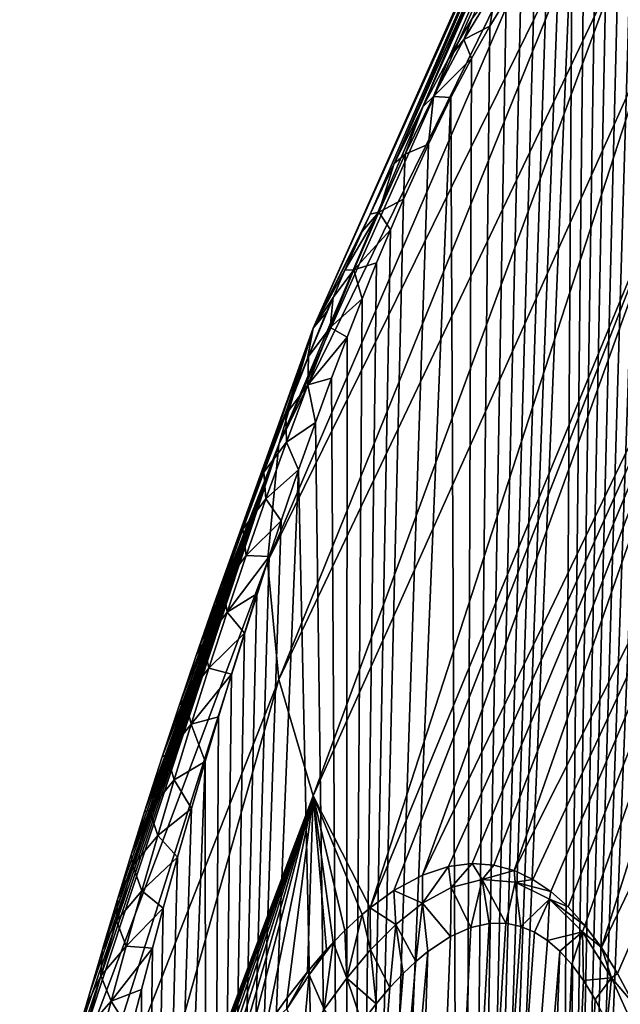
# Model space of a CAD drawing. Header units: metres. Extents: x -109 to 109, y -452 to 89.
# Tile 316 of 656: x -98.74 to -92.34, y -38.85 to -28.34. Entities that reach past the tile are written whole.
import ezdxf

# ---------------------------------------------------------------- set-up
doc = ezdxf.new("R2010")
doc.units = ezdxf.units.M
doc.layers.add('solid_K244270000C71_000', color=7, linetype='CONTINUOUS')

msp = doc.modelspace()

# ---------------------------------------------------------------- linework, layer by layer
at = {"layer": 'solid_K244270000C71_000'}
for points in [[(-94.747925, -29.878593, 29.174433), (-91.537315, -22.719255, 23.019787), (-92.010674, -23.529327, 21.862885)], [(-94.747925, -29.878593, 29.174433), (-94.442474, -29.272766, 29.220625), (-91.537315, -22.719255, 23.019787)], [(-94.442474, -29.272766, 29.220625), (-94.16642, -28.762608, 29.309647), (-91.537315, -22.719255, 23.019787)], [(-94.16642, -28.762608, 29.309647), (-93.91465, -28.330359, 29.433001), (-91.537315, -22.719255, 23.019787)], [(-95.612434, -31.636143, 27.458111), (-92.010674, -23.529327, 21.862885), (-92.3517, -24.360994, 20.67514)], [(-95.612434, -31.636143, 27.458111), (-95.003662, -30.417549, 29.175941), (-92.010674, -23.529327, 21.862885)], [(-95.003662, -30.417549, 29.175941), (-94.747925, -29.878593, 29.174433), (-92.010674, -23.529327, 21.862885)], [(-95.978081, -32.87487, 25.689024), (-92.3517, -24.360994, 20.67514), (-92.557487, -25.207163, 19.466688)], [(-95.978081, -32.87487, 25.689024), (-95.612434, -31.636143, 27.458111), (-92.3517, -24.360994, 20.67514)], [(-95.978081, -32.87487, 25.689024), (-92.557487, -25.207163, 19.466688), (-92.626282, -26.060612, 18.247837)], [(-96.100471, -34.129261, 23.897568), (-92.626282, -26.060612, 18.247837), (-92.557487, -26.914061, 17.028986)], [(-95.978081, -32.87487, 25.689024), (-92.626282, -26.060612, 18.247837), (-96.100471, -34.129261, 23.897568)], [(-95.978073, -35.383671, 22.106089), (-96.100471, -34.129261, 23.897568), (-92.557487, -26.914061, 17.028986)], [(-95.978073, -35.383671, 22.106089), (-92.557487, -26.914061, 17.028986), (-92.3517, -27.760229, 15.820532)], [(-93.016296, -54.149242, 52.726505), (-92.34124, -27.033058, 32.047913), (-92.470337, -27.049107, 31.720062)], [(-93.016296, -54.149242, 52.726505), (-92.209091, -27.053881, 32.431316), (-92.34124, -27.033058, 32.047913)], [(-93.016296, -54.149242, 52.726505), (-92.470337, -27.049107, 31.720062), (-92.596947, -27.095089, 31.437395)], [(-93.016296, -54.149242, 52.726505), (-92.074921, -27.120966, 32.879246), (-92.209091, -27.053881, 32.431316)], [(-93.016296, -54.149242, 52.726505), (-92.596947, -27.095089, 31.437395), (-92.722229, -27.166252, 31.190842)], [(-93.016296, -54.149242, 52.726505), (-91.940643, -27.244474, 33.399143), (-92.074921, -27.120966, 32.879246)], [(-93.016296, -54.149242, 52.726505), (-92.722229, -27.166252, 31.190842), (-92.847572, -27.260361, 30.973717)], [(-94.022644, -55.414265, 51.151218), (-92.847572, -27.260361, 30.973717), (-92.975075, -27.377211, 30.780127)], [(-94.022644, -55.414265, 51.151218), (-93.016296, -54.149242, 52.726505), (-92.847572, -27.260361, 30.973717)], [(-93.016296, -54.149242, 52.726505), (-92.255592, -52.589027, 54.250729), (-91.940643, -27.244474, 33.399143)], [(-94.022644, -55.414265, 51.151218), (-92.975075, -27.377211, 30.780127), (-93.106697, -27.517937, 30.606272)], [(-94.022644, -55.414265, 51.151218), (-93.106697, -27.517937, 30.606272), (-93.244957, -27.685949, 30.449678)], [(-91.604065, -29.133169, 13.68814), (-92.3517, -27.760229, 15.820532), (-92.329224, -27.580891, 15.905022)], [(-94.022644, -55.414265, 51.151218), (-93.244957, -27.685949, 30.449678), (-93.392677, -27.88612, 30.309082)], [(-95.612427, -36.62241, 20.336985), (-95.978073, -35.383671, 22.106089), (-92.3517, -27.760229, 15.820532)], [(-95.612427, -36.62241, 20.336985), (-92.3517, -27.760229, 15.820532), (-92.010674, -28.591896, 14.632788)], [(-91.604065, -29.133169, 13.68814), (-92.010674, -28.591896, 14.632788), (-92.3517, -27.760229, 15.820532)], [(-94.022644, -55.414265, 51.151218), (-93.392677, -27.88612, 30.309082), (-93.55265, -28.125059, 30.185366)], [(-94.004112, -28.556871, 29.570372), (-93.654182, -27.972923, 29.738609), (-93.91465, -28.330359, 29.433001)], [(-94.004112, -28.556871, 29.570372), (-93.72879, -28.412497, 30.080471), (-93.654182, -27.972923, 29.738609)], [(-93.654182, -27.972923, 29.738609), (-93.72879, -28.412497, 30.080471), (-93.55265, -28.125059, 30.185366)], [(-94.022644, -55.414265, 51.151218), (-93.55265, -28.125059, 30.185366), (-93.72879, -28.412497, 30.080471)], [(-94.004112, -28.556871, 29.570372), (-93.91465, -28.330359, 29.433001), (-94.16642, -28.762608, 29.309647)], [(-94.022644, -55.414265, 51.151218), (-93.72879, -28.412497, 30.080471), (-93.924301, -28.758957, 29.999157)], [(-94.004112, -28.556871, 29.570372), (-93.924301, -28.758957, 29.999157), (-93.72879, -28.412497, 30.080471)], [(-94.328957, -29.16362, 29.500608), (-94.004112, -28.556871, 29.570372), (-94.16642, -28.762608, 29.309647)], [(-94.328957, -29.16362, 29.500608), (-93.924301, -28.758957, 29.999157), (-94.004112, -28.556871, 29.570372)], [(-95.003632, -37.819782, 18.604338), (-95.612427, -36.62241, 20.336985), (-92.010674, -28.591896, 14.632788)], [(-95.003632, -37.819782, 18.604338), (-92.010674, -28.591896, 14.632788), (-91.537315, -29.401968, 13.475886)], [(-94.328957, -29.16362, 29.500608), (-94.16642, -28.762608, 29.309647), (-94.442474, -29.272766, 29.220625)], [(-94.328957, -29.16362, 29.500608), (-94.141762, -29.175703, 29.948576), (-93.924301, -28.758957, 29.999157)], [(-94.022644, -55.414265, 51.151218), (-93.924301, -28.758957, 29.999157), (-94.141762, -29.175703, 29.948576)], [(-95.265274, -56.383423, 49.535679), (-94.141762, -29.175703, 29.948576), (-94.382477, -29.672363, 29.937237)], [(-95.265274, -56.383423, 49.535679), (-94.022644, -55.414265, 51.151218), (-94.141762, -29.175703, 29.948576)], [(-94.630745, -29.778826, 29.502964), (-94.328957, -29.16362, 29.500608), (-94.442474, -29.272766, 29.220625)], [(-94.630745, -29.778826, 29.502964), (-94.382477, -29.672363, 29.937237), (-94.328957, -29.16362, 29.500608)], [(-94.328957, -29.16362, 29.500608), (-94.382477, -29.672363, 29.937237), (-94.141762, -29.175703, 29.948576)], [(-94.630745, -29.778826, 29.502964), (-94.442474, -29.272766, 29.220625), (-94.747925, -29.878593, 29.174433)], [(-94.749489, -37.635098, 18.101498), (-95.003632, -37.819782, 18.604338), (-91.537315, -29.401968, 13.475886)], [(-94.443977, -37.47089, 17.516186), (-94.749489, -37.635098, 18.101498), (-91.537315, -29.401968, 13.475886)], [(-94.443977, -37.47089, 17.516186), (-91.537315, -29.401968, 13.475886), (-90.935661, -30.183531, 12.359697)], [(-95.265274, -56.383423, 49.535679), (-94.382477, -29.672363, 29.937237), (-94.646667, -30.257067, 29.974277)], [(-94.630745, -29.778826, 29.502964), (-94.646667, -30.257067, 29.974277), (-94.382477, -29.672363, 29.937237)], [(-94.912842, -30.396254, 29.559055), (-94.630745, -29.778826, 29.502964), (-94.747925, -29.878593, 29.174433)], [(-94.912842, -30.396254, 29.559055), (-94.646667, -30.257067, 29.974277), (-94.630745, -29.778826, 29.502964)], [(-94.912842, -30.396254, 29.559055), (-94.747925, -29.878593, 29.174433), (-95.003662, -30.417549, 29.175941)], [(-94.167725, -37.379787, 17.00588), (-94.443977, -37.47089, 17.516186), (-90.935661, -30.183531, 12.359697)], [(-93.915916, -37.347607, 16.557362), (-94.167725, -37.379787, 17.00588), (-90.935661, -30.183531, 12.359697)], [(-93.684242, -37.364178, 16.159666), (-93.915916, -37.347607, 16.557362), (-90.935661, -30.183531, 12.359697)], [(-93.468987, -37.422405, 15.803956), (-93.684242, -37.364178, 16.159666), (-90.935661, -30.183531, 12.359697)], [(-93.468987, -37.422405, 15.803956), (-90.935661, -30.183531, 12.359697), (-90.210846, -30.92992, 11.293743)], [(-95.265274, -56.383423, 49.535679), (-94.646667, -30.257067, 29.974277), (-94.787766, -30.5851, 30.013657)], [(-94.912842, -30.396254, 29.559055), (-94.787766, -30.5851, 30.013657), (-94.646667, -30.257067, 29.974277)], [(-95.088242, -30.601915, 29.184019), (-95.003662, -30.417549, 29.175941), (-95.612434, -31.636143, 27.458111)], [(-94.912842, -30.396254, 29.559055), (-95.088242, -30.601915, 29.184019), (-95.272995, -31.015074, 29.214924)], [(-95.178246, -31.013075, 29.656448), (-94.912842, -30.396254, 29.559055), (-95.272995, -31.015074, 29.214924)], [(-95.178246, -31.013075, 29.656448), (-94.787766, -30.5851, 30.013657), (-94.912842, -30.396254, 29.559055)], [(-94.912842, -30.396254, 29.559055), (-95.003662, -30.417549, 29.175941), (-95.088242, -30.601915, 29.184019)], [(-95.272995, -31.015074, 29.214924), (-95.088242, -30.601915, 29.184019), (-95.612434, -31.636143, 27.458111)], [(-95.265274, -56.383423, 49.535679), (-94.787766, -30.5851, 30.013657), (-94.934982, -30.939157, 30.068996)], [(-95.178246, -31.013075, 29.656448), (-94.934982, -30.939157, 30.068996), (-94.787766, -30.5851, 30.013657)], [(-95.265274, -56.383423, 49.535679), (-94.934982, -30.939157, 30.068996), (-95.088448, -31.320286, 30.141293)], [(-95.178246, -31.013075, 29.656448), (-95.088448, -31.320286, 30.141293), (-94.934982, -30.939157, 30.068996)], [(-93.266861, -37.517017, 15.482961), (-93.468987, -37.422405, 15.803956), (-90.210846, -30.92992, 11.293743)], [(-93.075142, -37.646137, 15.191086), (-93.266861, -37.517017, 15.482961), (-90.210846, -30.92992, 11.293743)], [(-92.891106, -37.808548, 14.923421), (-93.075142, -37.646137, 15.191086), (-90.210846, -30.92992, 11.293743)], [(-92.712578, -38.005928, 14.676553), (-92.891106, -37.808548, 14.923421), (-90.210846, -30.92992, 11.293743)], [(-92.537209, -38.241272, 14.447482), (-92.712578, -38.005928, 14.676553), (-90.210846, -30.92992, 11.293743)], [(-92.537209, -38.241272, 14.447482), (-90.210846, -30.92992, 11.293743), (-89.369064, -31.634766, 10.287119)], [(-95.400024, -31.30724, 29.246027), (-95.272995, -31.015074, 29.214924), (-95.612434, -31.636143, 27.458111)], [(-95.429504, -31.627962, 29.786253), (-95.178246, -31.013075, 29.656448), (-95.400024, -31.30724, 29.246027)], [(-95.429504, -31.627962, 29.786253), (-95.088448, -31.320286, 30.141293), (-95.178246, -31.013075, 29.656448)], [(-95.178246, -31.013075, 29.656448), (-95.272995, -31.015074, 29.214924), (-95.400024, -31.30724, 29.246027)], [(-95.659775, -31.936222, 29.392536), (-95.400024, -31.30724, 29.246027), (-95.467873, -31.466024, 29.2663)], [(-95.429504, -31.627962, 29.786253), (-95.400024, -31.30724, 29.246027), (-95.659775, -31.936222, 29.392536)], [(-95.467873, -31.466024, 29.2663), (-95.400024, -31.30724, 29.246027), (-95.612434, -31.636143, 27.458111)], [(-95.429504, -31.627962, 29.786253), (-95.248253, -31.729836, 30.231802), (-95.088448, -31.320286, 30.141293)], [(-95.265274, -56.383423, 49.535679), (-95.088448, -31.320286, 30.141293), (-95.248253, -31.729836, 30.231802)], [(-95.672958, -31.957048, 29.340132), (-95.467873, -31.466024, 29.2663), (-95.612434, -31.636143, 27.458111)], [(-95.659775, -31.936222, 29.392536), (-95.467873, -31.466024, 29.2663), (-95.672958, -31.957048, 29.340132)], [(-96.85955, -35.127171, 30.159067), (-95.612434, -31.636143, 27.458111), (-95.978081, -32.87487, 25.689024)], [(-96.85955, -35.127171, 30.159067), (-96.685707, -34.627235, 29.998413), (-95.612434, -31.636143, 27.458111)], [(-96.685707, -34.627235, 29.998413), (-96.516663, -34.153034, 29.85556), (-95.612434, -31.636143, 27.458111)], [(-96.516663, -34.153034, 29.85556), (-96.352348, -33.703133, 29.728941), (-95.612434, -31.636143, 27.458111)], [(-96.352348, -33.703133, 29.728941), (-96.115143, -33.072727, 29.568798), (-95.612434, -31.636143, 27.458111)], [(-96.115143, -33.072727, 29.568798), (-95.888748, -32.491859, 29.440351), (-95.612434, -31.636143, 27.458111)], [(-95.888748, -32.491859, 29.440351), (-95.672958, -31.957048, 29.340132), (-95.612434, -31.636143, 27.458111)], [(-95.668495, -32.240414, 29.942469), (-95.248253, -31.729836, 30.231802), (-95.429504, -31.627962, 29.786253)], [(-95.668495, -32.240414, 29.942469), (-95.429504, -31.627962, 29.786253), (-95.659775, -31.936222, 29.392536)], [(-92.36351, -38.519344, 14.235106), (-92.537209, -38.241272, 14.447482), (-89.369064, -31.634766, 10.287119)], [(-92.189934, -38.847149, 14.038994), (-92.36351, -38.519344, 14.235106), (-89.369064, -31.634766, 10.287119)], [(-95.668495, -32.240414, 29.942469), (-95.414528, -32.170017, 30.34244), (-95.248253, -31.729836, 30.231802)], [(-95.265274, -56.383423, 49.535679), (-95.248253, -31.729836, 30.231802), (-95.414528, -32.170017, 30.34244)], [(-95.904449, -32.555222, 29.562061), (-95.659775, -31.936222, 29.392536), (-95.888748, -32.491859, 29.440351)], [(-95.668495, -32.240414, 29.942469), (-95.659775, -31.936222, 29.392536), (-95.904449, -32.555222, 29.562061)], [(-95.659775, -31.936222, 29.392536), (-95.672958, -31.957048, 29.340132), (-95.888748, -32.491859, 29.440351)], [(-95.896782, -32.850197, 30.120457), (-95.668495, -32.240414, 29.942469), (-95.904449, -32.555222, 29.562061)], [(-95.896782, -32.850197, 30.120457), (-95.587364, -32.641632, 30.474035), (-95.668495, -32.240414, 29.942469)], [(-95.668495, -32.240414, 29.942469), (-95.587364, -32.641632, 30.474035), (-95.414528, -32.170017, 30.34244)], [(-95.265274, -56.383423, 49.535679), (-95.414528, -32.170017, 30.34244), (-95.587364, -32.641632, 30.474035)], [(-96.137718, -33.169445, 29.751547), (-95.904449, -32.555222, 29.562061), (-96.115143, -33.072727, 29.568798)], [(-95.896782, -32.850197, 30.120457), (-95.904449, -32.555222, 29.562061), (-96.137718, -33.169445, 29.751547)], [(-95.904449, -32.555222, 29.562061), (-95.888748, -32.491859, 29.440351), (-96.115143, -33.072727, 29.568798)], [(-95.896782, -32.850197, 30.120457), (-95.76683, -33.147499, 30.629019), (-95.587364, -32.641632, 30.474035)], [(-95.265274, -56.383423, 49.535679), (-95.587364, -32.641632, 30.474035), (-95.76683, -33.147499, 30.629019)], [(-98.488525, -40.494091, 32.381298), (-95.978081, -32.87487, 25.689024), (-96.100471, -34.129261, 23.897568)], [(-98.488525, -40.494091, 32.381298), (-98.323349, -39.885292, 32.092224), (-95.978081, -32.87487, 25.689024)], [(-98.323349, -39.885292, 32.092224), (-98.159988, -39.29958, 31.821283), (-95.978081, -32.87487, 25.689024)], [(-98.159988, -39.29958, 31.821283), (-97.999199, -38.738041, 31.569756), (-95.978081, -32.87487, 25.689024)], [(-97.999199, -38.738041, 31.569756), (-97.863953, -38.276623, 31.368776), (-95.978081, -32.87487, 25.689024)], [(-97.863953, -38.276623, 31.368776), (-97.848343, -38.223984, 31.346151), (-95.978081, -32.87487, 25.689024)], [(-97.848343, -38.223984, 31.346151), (-97.699524, -37.72842, 31.13653), (-95.978081, -32.87487, 25.689024)], [(-97.699524, -37.72842, 31.13653), (-97.553322, -37.252312, 30.942123), (-95.978081, -32.87487, 25.689024)], [(-97.553322, -37.252312, 30.942123), (-97.409554, -36.79414, 30.76123), (-95.978081, -32.87487, 25.689024)], [(-97.409554, -36.79414, 30.76123), (-97.221497, -36.20916, 30.538937), (-95.978081, -32.87487, 25.689024)], [(-97.221497, -36.20916, 30.538937), (-97.038292, -35.654453, 30.339346), (-95.978081, -32.87487, 25.689024)], [(-97.038292, -35.654453, 30.339346), (-96.85955, -35.127171, 30.159067), (-95.978081, -32.87487, 25.689024)], [(-96.115524, -33.457298, 30.316921), (-95.896782, -32.850197, 30.120457), (-96.137718, -33.169445, 29.751547)], [(-96.115524, -33.457298, 30.316921), (-95.76683, -33.147499, 30.629019), (-95.896782, -32.850197, 30.120457)], [(-96.137718, -33.169445, 29.751547), (-96.115143, -33.072727, 29.568798), (-96.352348, -33.703133, 29.728941)], [(-96.741051, -57.045113, 47.88673), (-95.76683, -33.147499, 30.629019), (-95.953003, -33.68906, 30.808735)], [(-96.741051, -57.045113, 47.88673), (-95.265274, -56.383423, 49.535679), (-95.76683, -33.147499, 30.629019)], [(-96.360954, -33.779385, 29.957884), (-96.137718, -33.169445, 29.751547), (-96.352348, -33.703133, 29.728941)], [(-96.115524, -33.457298, 30.316921), (-96.137718, -33.169445, 29.751547), (-96.360954, -33.779385, 29.957884)], [(-96.115524, -33.457298, 30.316921), (-95.953003, -33.68906, 30.808735), (-95.76683, -33.147499, 30.629019)], [(-96.325706, -34.061756, 30.529169), (-96.115524, -33.457298, 30.316921), (-96.360954, -33.779385, 29.957884)], [(-96.325706, -34.061756, 30.529169), (-95.953003, -33.68906, 30.808735), (-96.115524, -33.457298, 30.316921)], [(-96.741051, -57.045113, 47.88673), (-95.953003, -33.68906, 30.808735), (-96.080887, -34.070969, 30.943201)], [(-96.360954, -33.779385, 29.957884), (-96.352348, -33.703133, 29.728941), (-96.516663, -34.153034, 29.85556)], [(-96.325706, -34.061756, 30.529169), (-96.080887, -34.070969, 30.943201), (-95.953003, -33.68906, 30.808735)], [(-96.575165, -34.385452, 30.178789), (-96.360954, -33.779385, 29.957884), (-96.516663, -34.153034, 29.85556)], [(-96.325706, -34.061756, 30.529169), (-96.360954, -33.779385, 29.957884), (-96.575165, -34.385452, 30.178789)], [(-98.742416, -42.415699, 29.699793), (-96.100471, -34.129261, 23.897568), (-95.978073, -35.383671, 22.106089)], [(-98.488525, -40.494091, 32.381298), (-96.100471, -34.129261, 23.897568), (-98.742416, -42.415699, 29.699793)], [(-96.741051, -57.045113, 47.88673), (-96.080887, -34.070969, 30.943201), (-96.211792, -34.470264, 31.090021)], [(-96.528061, -34.663673, 30.755236), (-96.325706, -34.061756, 30.529169), (-96.575165, -34.385452, 30.178789)], [(-96.528061, -34.663673, 30.755236), (-96.080887, -34.070969, 30.943201), (-96.325706, -34.061756, 30.529169)], [(-96.528061, -34.663673, 30.755236), (-96.211792, -34.470264, 31.090021), (-96.080887, -34.070969, 30.943201)], [(-96.575165, -34.385452, 30.178789), (-96.516663, -34.153034, 29.85556), (-96.685707, -34.627235, 29.998413)], [(-96.781212, -34.988003, 30.412403), (-96.575165, -34.385452, 30.178789), (-96.685707, -34.627235, 29.998413)], [(-96.528061, -34.663673, 30.755236), (-96.575165, -34.385452, 30.178789), (-96.781212, -34.988003, 30.412403)], [(-96.741051, -57.045113, 47.88673), (-96.211792, -34.470264, 31.090021), (-96.345703, -34.888424, 31.250441)], [(-96.528061, -34.663673, 30.755236), (-96.345703, -34.888424, 31.250441), (-96.211792, -34.470264, 31.090021)], [(-96.781212, -34.988003, 30.412403), (-96.685707, -34.627235, 29.998413), (-96.85955, -35.127171, 30.159067)], [(-96.723236, -35.263153, 30.993387), (-96.528061, -34.663673, 30.755236), (-96.781212, -34.988003, 30.412403)], [(-96.723236, -35.263153, 30.993387), (-96.345703, -34.888424, 31.250441), (-96.528061, -34.663673, 30.755236)], [(-96.741051, -57.045113, 47.88673), (-96.345703, -34.888424, 31.250441), (-96.482666, -35.324883, 31.424057)], [(-96.723236, -35.263153, 30.993387), (-96.482666, -35.324883, 31.424057), (-96.345703, -34.888424, 31.250441)], [(-96.781212, -34.988003, 30.412403), (-96.85955, -35.127171, 30.159067), (-97.038292, -35.654453, 30.339346)], [(-96.979767, -35.587353, 30.657228), (-96.781212, -34.988003, 30.412403), (-97.038292, -35.654453, 30.339346)], [(-96.723236, -35.263153, 30.993387), (-96.781212, -34.988003, 30.412403), (-96.979767, -35.587353, 30.657228)], [(-96.911728, -35.86031, 31.242365), (-96.723236, -35.263153, 30.993387), (-96.979767, -35.587353, 30.657228)], [(-96.911728, -35.86031, 31.242365), (-96.482666, -35.324883, 31.424057), (-96.723236, -35.263153, 30.993387)], [(-98.488525, -44.278255, 26.97695), (-98.742416, -42.415699, 29.699793), (-95.978073, -35.383671, 22.106089)], [(-98.488525, -44.278255, 26.97695), (-95.978073, -35.383671, 22.106089), (-95.612427, -36.62241, 20.336985)], [(-96.911728, -35.86031, 31.242365), (-96.622597, -35.781788, 31.612713), (-96.482666, -35.324883, 31.424057)], [(-96.741051, -57.045113, 47.88673), (-96.482666, -35.324883, 31.424057), (-96.622597, -35.781788, 31.612713)], [(-96.979767, -35.587353, 30.657228), (-97.038292, -35.654453, 30.339346), (-97.221497, -36.20916, 30.538937)], [(-97.171364, -36.183758, 30.912107), (-96.979767, -35.587353, 30.657228), (-97.221497, -36.20916, 30.538937)], [(-96.911728, -35.86031, 31.242365), (-96.979767, -35.587353, 30.657228), (-97.171364, -36.183758, 30.912107)], [(-96.911728, -35.86031, 31.242365), (-96.765526, -36.25909, 31.816397), (-96.622597, -35.781788, 31.612713)], [(-96.741051, -57.045113, 47.88673), (-96.622597, -35.781788, 31.612713), (-96.765526, -36.25909, 31.816397)], [(-97.093971, -36.455257, 31.501015), (-96.911728, -35.86031, 31.242365), (-97.171364, -36.183758, 30.912107)], [(-97.093971, -36.455257, 31.501015), (-96.765526, -36.25909, 31.816397), (-96.911728, -35.86031, 31.242365)], [(-97.171364, -36.183758, 30.912107), (-97.221497, -36.20916, 30.538937), (-97.409554, -36.79414, 30.76123)], [(-97.356491, -36.777458, 31.175976), (-97.171364, -36.183758, 30.912107), (-97.409554, -36.79414, 30.76123)], [(-97.093971, -36.455257, 31.501015), (-97.171364, -36.183758, 30.912107), (-97.356491, -36.777458, 31.175976)], [(-97.566322, -57.253407, 47.051598), (-96.765526, -36.25909, 31.816397), (-96.911385, -36.757721, 32.035973)], [(-97.566322, -57.253407, 47.051598), (-96.741051, -57.045113, 47.88673), (-96.765526, -36.25909, 31.816397)], [(-97.093971, -36.455257, 31.501015), (-96.911385, -36.757721, 32.035973), (-96.765526, -36.25909, 31.816397)], [(-97.270317, -37.048107, 31.768419), (-97.093971, -36.455257, 31.501015), (-97.356491, -36.777458, 31.175976)], [(-97.270317, -37.048107, 31.768419), (-96.911385, -36.757721, 32.035973), (-97.093971, -36.455257, 31.501015)], [(-98.364334, -43.915596, 26.620138), (-98.488525, -44.278255, 26.97695), (-95.612427, -36.62241, 20.336985)], [(-98.241043, -43.56665, 26.271952), (-98.364334, -43.915596, 26.620138), (-95.612427, -36.62241, 20.336985)], [(-98.11911, -43.23278, 25.932909), (-98.241043, -43.56665, 26.271952), (-95.612427, -36.62241, 20.336985)], [(-97.998627, -42.913555, 25.60281), (-98.11911, -43.23278, 25.932909), (-95.612427, -36.62241, 20.336985)], [(-97.864075, -42.56868, 25.239834), (-97.998627, -42.913555, 25.60281), (-95.612427, -36.62241, 20.336985)], [(-97.847748, -42.527607, 25.196182), (-97.864075, -42.56868, 25.239834), (-95.612427, -36.62241, 20.336985)], [(-97.698898, -42.161129, 24.802158), (-97.847748, -42.527607, 25.196182), (-95.612427, -36.62241, 20.336985)], [(-97.552673, -41.81562, 24.421225), (-97.698898, -42.161129, 24.802158), (-95.612427, -36.62241, 20.336985)], [(-97.408897, -41.488964, 24.052544), (-97.552673, -41.81562, 24.421225), (-95.612427, -36.62241, 20.336985)], [(-97.22084, -41.080078, 23.578894), (-97.408897, -41.488964, 24.052544), (-95.612427, -36.62241, 20.336985)], [(-97.037643, -40.702919, 23.125969), (-97.22084, -41.080078, 23.578894), (-95.612427, -36.62241, 20.336985)], [(-96.85894, -40.353313, 22.692257), (-97.037643, -40.702919, 23.125969), (-95.612427, -36.62241, 20.336985)], [(-96.68515, -40.031532, 22.27758), (-96.85894, -40.353313, 22.692257), (-95.612427, -36.62241, 20.336985)], [(-96.51619, -39.735302, 21.881044), (-96.68515, -40.031532, 22.27758), (-95.612427, -36.62241, 20.336985)], [(-96.351982, -39.462643, 21.501839), (-96.51619, -39.735302, 21.881044), (-95.612427, -36.62241, 20.336985)], [(-96.114967, -39.096851, 20.964678), (-96.351982, -39.462643, 21.501839), (-95.612427, -36.62241, 20.336985)], [(-95.888794, -38.777771, 20.463278), (-96.114967, -39.096851, 20.964678), (-95.612427, -36.62241, 20.336985)], [(-95.673264, -38.500999, 19.995539), (-95.888794, -38.777771, 20.463278), (-95.612427, -36.62241, 20.336985)], [(-95.46846, -38.264046, 19.559959), (-95.673264, -38.500999, 19.995539), (-95.612427, -36.62241, 20.336985)], [(-95.089531, -37.891582, 18.777487), (-95.612427, -36.62241, 20.336985), (-95.003632, -37.819782, 18.604338)], [(-95.400139, -38.190163, 19.416676), (-95.46846, -38.264046, 19.559959), (-95.612427, -36.62241, 20.336985)], [(-95.273949, -38.061794, 19.15451), (-95.400139, -38.190163, 19.416676), (-95.612427, -36.62241, 20.336985)], [(-95.089531, -37.891582, 18.777487), (-95.273949, -38.061794, 19.15451), (-95.612427, -36.62241, 20.336985)], [(-97.566322, -57.253407, 47.051598), (-96.911385, -36.757721, 32.035973), (-97.060059, -37.279671, 32.27317)], [(-97.270317, -37.048107, 31.768419), (-97.060059, -37.279671, 32.27317), (-96.911385, -36.757721, 32.035973)], [(-97.356491, -36.777458, 31.175976), (-97.409554, -36.79414, 30.76123), (-97.553322, -37.252312, 30.942123)], [(-97.535515, -37.368641, 31.448038), (-97.356491, -36.777458, 31.175976), (-97.553322, -37.252312, 30.942123)], [(-97.270317, -37.048107, 31.768419), (-97.356491, -36.777458, 31.175976), (-97.535515, -37.368641, 31.448038)], [(-97.441078, -37.638958, 32.043827), (-97.270317, -37.048107, 31.768419), (-97.535515, -37.368641, 31.448038)], [(-97.441078, -37.638958, 32.043827), (-97.060059, -37.279671, 32.27317), (-97.270317, -37.048107, 31.768419)], [(-97.535515, -37.368641, 31.448038), (-97.553322, -37.252312, 30.942123), (-97.699524, -37.72842, 31.13653)], [(-97.566322, -57.253407, 47.051598), (-97.060059, -37.279671, 32.27317), (-97.211609, -37.824196, 32.527397)], [(-97.441078, -37.638958, 32.043827), (-97.211609, -37.824196, 32.527397), (-97.060059, -37.279671, 32.27317)], [(-97.708755, -37.957489, 31.727577), (-97.535515, -37.368641, 31.448038), (-97.699524, -37.72842, 31.13653)], [(-97.441078, -37.638958, 32.043827), (-97.535515, -37.368641, 31.448038), (-97.708755, -37.957489, 31.727577)], [(-94.444878, -37.76899, 17.533968), (-94.443977, -37.47089, 17.516186), (-94.167725, -37.379787, 17.00588)], [(-94.138115, -37.601276, 16.962532), (-94.444878, -37.76899, 17.533968), (-94.167725, -37.379787, 17.00588)], [(-94.138115, -37.601276, 16.962532), (-94.167725, -37.379787, 17.00588), (-93.915916, -37.347607, 16.557362)], [(-93.808014, -37.515778, 16.376831), (-94.138115, -37.601276, 16.962532), (-93.915916, -37.347607, 16.557362)], [(-93.808014, -37.515778, 16.376831), (-93.915916, -37.347607, 16.557362), (-93.684242, -37.364178, 16.159666)], [(-93.808014, -37.515778, 16.376831), (-93.684242, -37.364178, 16.159666), (-93.468987, -37.422405, 15.803956)], [(-94.444878, -37.76899, 17.533968), (-94.749489, -37.635098, 18.101498), (-94.443977, -37.47089, 17.516186)], [(-93.45533, -37.545544, 15.786746), (-93.808014, -37.515778, 16.376831), (-93.468987, -37.422405, 15.803956)], [(-93.45533, -37.545544, 15.786746), (-93.468987, -37.422405, 15.803956), (-93.266861, -37.517017, 15.482961)], [(-94.138115, -37.601276, 16.962532), (-94.146149, -38.123501, 17.181562), (-94.444878, -37.76899, 17.533968)], [(-94.138115, -37.601276, 16.962532), (-93.928284, -38.027466, 16.771633), (-94.146149, -38.123501, 17.181562)], [(-93.808014, -37.515778, 16.376831), (-93.928284, -38.027466, 16.771633), (-94.138115, -37.601276, 16.962532)], [(-93.808014, -37.515778, 16.376831), (-93.73246, -37.984409, 16.417379), (-93.928284, -38.027466, 16.771633)], [(-93.808014, -37.515778, 16.376831), (-93.556404, -37.983906, 16.111311), (-93.73246, -37.984409, 16.417379)], [(-93.45533, -37.545544, 15.786746), (-93.556404, -37.983906, 16.111311), (-93.808014, -37.515778, 16.376831)], [(-93.45533, -37.545544, 15.786746), (-93.396362, -38.017689, 15.844117), (-93.556404, -37.983906, 16.111311)], [(-93.45533, -37.545544, 15.786746), (-93.266861, -37.517017, 15.482961), (-93.075142, -37.646137, 15.191086)], [(-93.090599, -37.727074, 15.219206), (-93.45533, -37.545544, 15.786746), (-93.075142, -37.646137, 15.191086)], [(-93.090599, -37.727074, 15.219206), (-93.396362, -38.017689, 15.844117), (-93.45533, -37.545544, 15.786746)], [(-97.606506, -38.227909, 32.326519), (-97.441078, -37.638958, 32.043827), (-97.708755, -37.957489, 31.727577)], [(-97.606506, -38.227909, 32.326519), (-97.211609, -37.824196, 32.527397), (-97.441078, -37.638958, 32.043827)], [(-94.731041, -37.995594, 18.089476), (-95.003632, -37.819782, 18.604338), (-94.749489, -37.635098, 18.101498)], [(-94.444878, -37.76899, 17.533968), (-94.731041, -37.995594, 18.089476), (-94.749489, -37.635098, 18.101498)], [(-93.090599, -37.727074, 15.219206), (-93.075142, -37.646137, 15.191086), (-92.891106, -37.808548, 14.923421)], [(-97.708755, -37.957489, 31.727577), (-97.699524, -37.72842, 31.13653), (-97.848343, -38.223984, 31.346151)], [(-94.444878, -37.76899, 17.533968), (-94.516037, -38.391335, 17.912455), (-94.731041, -37.995594, 18.089476)], [(-94.444878, -37.76899, 17.533968), (-94.386894, -38.283813, 17.652594), (-94.516037, -38.391335, 17.912455)], [(-94.444878, -37.76899, 17.533968), (-94.146149, -38.123501, 17.181562), (-94.386894, -38.283813, 17.652594)], [(-93.090599, -37.727074, 15.219206), (-93.249046, -38.0802, 15.60823), (-93.396362, -38.017689, 15.844117)], [(-93.090599, -37.727074, 15.219206), (-93.111053, -38.168926, 15.396992), (-93.249046, -38.0802, 15.60823)], [(-92.738853, -38.076496, 14.720145), (-93.111053, -38.168926, 15.396992), (-93.090599, -37.727074, 15.219206)], [(-93.090599, -37.727074, 15.219206), (-92.891106, -37.808548, 14.923421), (-92.712578, -38.005928, 14.676553)], [(-92.738853, -38.076496, 14.720145), (-93.090599, -37.727074, 15.219206), (-92.712578, -38.005928, 14.676553)], [(-97.606506, -38.227909, 32.326519), (-97.326996, -38.249069, 32.730732), (-97.211609, -37.824196, 32.527397)], [(-97.566322, -57.253407, 47.051598), (-97.211609, -37.824196, 32.527397), (-97.326996, -38.249069, 32.730732)], [(-95.25325, -38.569805, 19.15729), (-95.273949, -38.061794, 19.15451), (-95.089531, -37.891582, 18.777487)], [(-94.999619, -38.26598, 18.63006), (-95.25325, -38.569805, 19.15729), (-95.089531, -37.891582, 18.777487)], [(-94.999619, -38.26598, 18.63006), (-95.089531, -37.891582, 18.777487), (-95.003632, -37.819782, 18.604338)], [(-94.731041, -37.995594, 18.089476), (-94.999619, -38.26598, 18.63006), (-95.003632, -37.819782, 18.604338)], [(-97.876503, -38.544159, 32.01395), (-97.708755, -37.957489, 31.727577), (-97.863953, -38.276623, 31.368776)], [(-97.606506, -38.227909, 32.326519), (-97.708755, -37.957489, 31.727577), (-97.876503, -38.544159, 32.01395)], [(-97.708755, -37.957489, 31.727577), (-97.848343, -38.223984, 31.346151), (-97.863953, -38.276623, 31.368776)], [(-95.265472, -65.832397, 36.041077), (-93.556404, -37.983906, 16.111311), (-93.396362, -38.017689, 15.844117)], [(-95.265472, -65.832397, 36.041077), (-93.73246, -37.984409, 16.417379), (-93.556404, -37.983906, 16.111311)], [(-95.265472, -65.832397, 36.041077), (-93.928284, -38.027466, 16.771633), (-93.73246, -37.984409, 16.417379)], [(-95.265472, -65.832397, 36.041077), (-93.396362, -38.017689, 15.844117), (-93.249046, -38.0802, 15.60823)], [(-94.731041, -37.995594, 18.089476), (-94.792183, -38.669277, 18.484648), (-94.999619, -38.26598, 18.63006)], [(-94.731041, -37.995594, 18.089476), (-94.6511, -38.51955, 18.189703), (-94.792183, -38.669277, 18.484648)], [(-94.731041, -37.995594, 18.089476), (-94.516037, -38.391335, 17.912455), (-94.6511, -38.51955, 18.189703)], [(-92.738853, -38.076496, 14.720145), (-92.712578, -38.005928, 14.676553), (-92.537209, -38.241272, 14.447482)], [(-95.25325, -38.569805, 19.15729), (-95.400139, -38.190163, 19.416676), (-95.273949, -38.061794, 19.15451)], [(-95.265472, -65.832397, 36.041077), (-94.146149, -38.123501, 17.181562), (-93.928284, -38.027466, 16.771633)], [(-95.265472, -65.832397, 36.041077), (-93.249046, -38.0802, 15.60823), (-93.111053, -38.168926, 15.396992)], [(-95.265472, -65.832397, 36.041077), (-94.386894, -38.283813, 17.652594), (-94.146149, -38.123501, 17.181562)], [(-92.738853, -38.076496, 14.720145), (-92.97963, -38.282879, 15.205198), (-93.111053, -38.168926, 15.396992)], [(-92.738853, -38.076496, 14.720145), (-92.852493, -38.423332, 15.029336), (-92.97963, -38.282879, 15.205198)], [(-92.738853, -38.076496, 14.720145), (-92.727409, -38.593445, 14.866537), (-92.852493, -38.423332, 15.029336)], [(-92.428406, -38.565731, 14.32972), (-92.738853, -38.076496, 14.720145), (-92.537209, -38.241272, 14.447482)], [(-92.428406, -38.565731, 14.32972), (-92.727409, -38.593445, 14.866537), (-92.738853, -38.076496, 14.720145)], [(-97.766823, -38.815048, 32.615952), (-97.606506, -38.227909, 32.326519), (-97.876503, -38.544159, 32.01395)], [(-97.766823, -38.815048, 32.615952), (-97.326996, -38.249069, 32.730732), (-97.606506, -38.227909, 32.326519)], [(-95.654564, -38.535248, 19.946377), (-95.46846, -38.264046, 19.559959), (-95.400139, -38.190163, 19.416676)], [(-95.49408, -38.899986, 19.672785), (-95.654564, -38.535248, 19.946377), (-95.400139, -38.190163, 19.416676)], [(-95.25325, -38.569805, 19.15729), (-95.49408, -38.899986, 19.672785), (-95.400139, -38.190163, 19.416676)], [(-95.265472, -65.832397, 36.041077), (-93.111053, -38.168926, 15.396992), (-92.97963, -38.282879, 15.205198)], [(-98.035065, -38.86311, 31.657927), (-97.863953, -38.276623, 31.368776), (-97.999199, -38.738041, 31.569756)], [(-97.876503, -38.544159, 32.01395), (-97.863953, -38.276623, 31.368776), (-98.035065, -38.86311, 31.657927)], [(-97.766823, -38.815048, 32.615952), (-97.443802, -38.688648, 32.945435), (-97.326996, -38.249069, 32.730732)], [(-97.566322, -57.253407, 47.051598), (-97.326996, -38.249069, 32.730732), (-97.443802, -38.688648, 32.945435)], [(-96.741135, -64.509315, 37.2267), (-94.516037, -38.391335, 17.912455), (-94.386894, -38.283813, 17.652594)], [(-95.265472, -65.832397, 36.041077), (-96.741135, -64.509315, 37.2267), (-94.386894, -38.283813, 17.652594)], [(-95.654564, -38.535248, 19.946377), (-95.673264, -38.500999, 19.995539), (-95.46846, -38.264046, 19.559959)], [(-94.02282, -67.019043, 34.577881), (-95.265472, -65.832397, 36.041077), (-92.97963, -38.282879, 15.205198)], [(-94.999619, -38.26598, 18.63006), (-94.939384, -38.842884, 18.798578), (-95.25325, -38.569805, 19.15729)], [(-94.999619, -38.26598, 18.63006), (-94.792183, -38.669277, 18.484648), (-94.939384, -38.842884, 18.798578)], [(-94.02282, -67.019043, 34.577881), (-92.97963, -38.282879, 15.205198), (-92.852493, -38.423332, 15.029336)], [(-92.428406, -38.565731, 14.32972), (-92.537209, -38.241272, 14.447482), (-92.36351, -38.519344, 14.235106)], [(-96.741135, -64.509315, 37.2267), (-94.6511, -38.51955, 18.189703), (-94.516037, -38.391335, 17.912455)], [(-94.02282, -67.019043, 34.577881), (-92.852493, -38.423332, 15.029336), (-92.727409, -38.593445, 14.866537)], [(-98.038979, -39.12878, 32.306667), (-97.876503, -38.544159, 32.01395), (-98.035065, -38.86311, 31.657927)], [(-97.766823, -38.815048, 32.615952), (-97.876503, -38.544159, 32.01395), (-98.038979, -39.12878, 32.306667)], [(-96.741135, -64.509315, 37.2267), (-94.792183, -38.669277, 18.484648), (-94.6511, -38.51955, 18.189703)], [(-95.894371, -38.897861, 20.459251), (-95.888794, -38.777771, 20.463278), (-95.673264, -38.500999, 19.995539)], [(-95.894371, -38.897861, 20.459251), (-95.673264, -38.500999, 19.995539), (-95.654564, -38.535248, 19.946377)], [(-95.723724, -39.25161, 20.177929), (-95.894371, -38.897861, 20.459251), (-95.654564, -38.535248, 19.946377)], [(-95.49408, -38.899986, 19.672785), (-95.723724, -39.25161, 20.177929), (-95.654564, -38.535248, 19.946377)], [(-92.428406, -38.565731, 14.32972), (-92.36351, -38.519344, 14.235106), (-92.189934, -38.847149, 14.038994)], [(-95.25325, -38.569805, 19.15729), (-95.252617, -39.267227, 19.486143), (-95.49408, -38.899986, 19.672785)], [(-95.25325, -38.569805, 19.15729), (-94.939384, -38.842884, 18.798578), (-95.092819, -39.041664, 19.132132)], [(-95.25325, -38.569805, 19.15729), (-95.092819, -39.041664, 19.132132), (-95.252617, -39.267227, 19.486143)], [(-94.02282, -67.019043, 34.577881), (-92.727409, -38.593445, 14.866537), (-92.602745, -38.798038, 14.715518)], [(-92.428406, -38.565731, 14.32972), (-92.602745, -38.798038, 14.715518), (-92.727409, -38.593445, 14.866537)], [(-92.428406, -38.565731, 14.32972), (-92.47673, -39.044823, 14.575706), (-92.602745, -38.798038, 14.715518)], [(-92.171356, -39.141819, 14.054757), (-92.47673, -39.044823, 14.575706), (-92.428406, -38.565731, 14.32972)], [(-92.171356, -39.141819, 14.054757), (-92.428406, -38.565731, 14.32972), (-92.189934, -38.847149, 14.038994)], [(-98.035065, -38.86311, 31.657927), (-97.999199, -38.738041, 31.569756), (-98.159988, -39.29958, 31.821283)], [(-97.766823, -38.815048, 32.615952), (-97.562119, -39.142197, 33.170864), (-97.443802, -38.688648, 32.945435)], [(-97.566322, -57.253407, 47.051598), (-97.443802, -38.688648, 32.945435), (-97.562119, -39.142197, 33.170864)], [(-96.741135, -64.509315, 37.2267), (-94.939384, -38.842884, 18.798578), (-94.792183, -38.669277, 18.484648)], [(-97.922211, -39.400459, 32.911629), (-97.766823, -38.815048, 32.615952), (-98.038979, -39.12878, 32.306667)], [(-97.922211, -39.400459, 32.911629), (-97.562119, -39.142197, 33.170864), (-97.766823, -38.815048, 32.615952)], [(-96.741135, -64.509315, 37.2267), (-95.092819, -39.041664, 19.132132), (-94.939384, -38.842884, 18.798578)], [(-95.894371, -38.897861, 20.459251), (-96.114967, -39.096851, 20.964678), (-95.888794, -38.777771, 20.463278)], [(-94.02282, -67.019043, 34.577881), (-92.602745, -38.798038, 14.715518), (-92.47673, -39.044823, 14.575706)]]:
    msp.add_3dface(points, dxfattribs=at)

doc.saveas('drawing.dxf')
